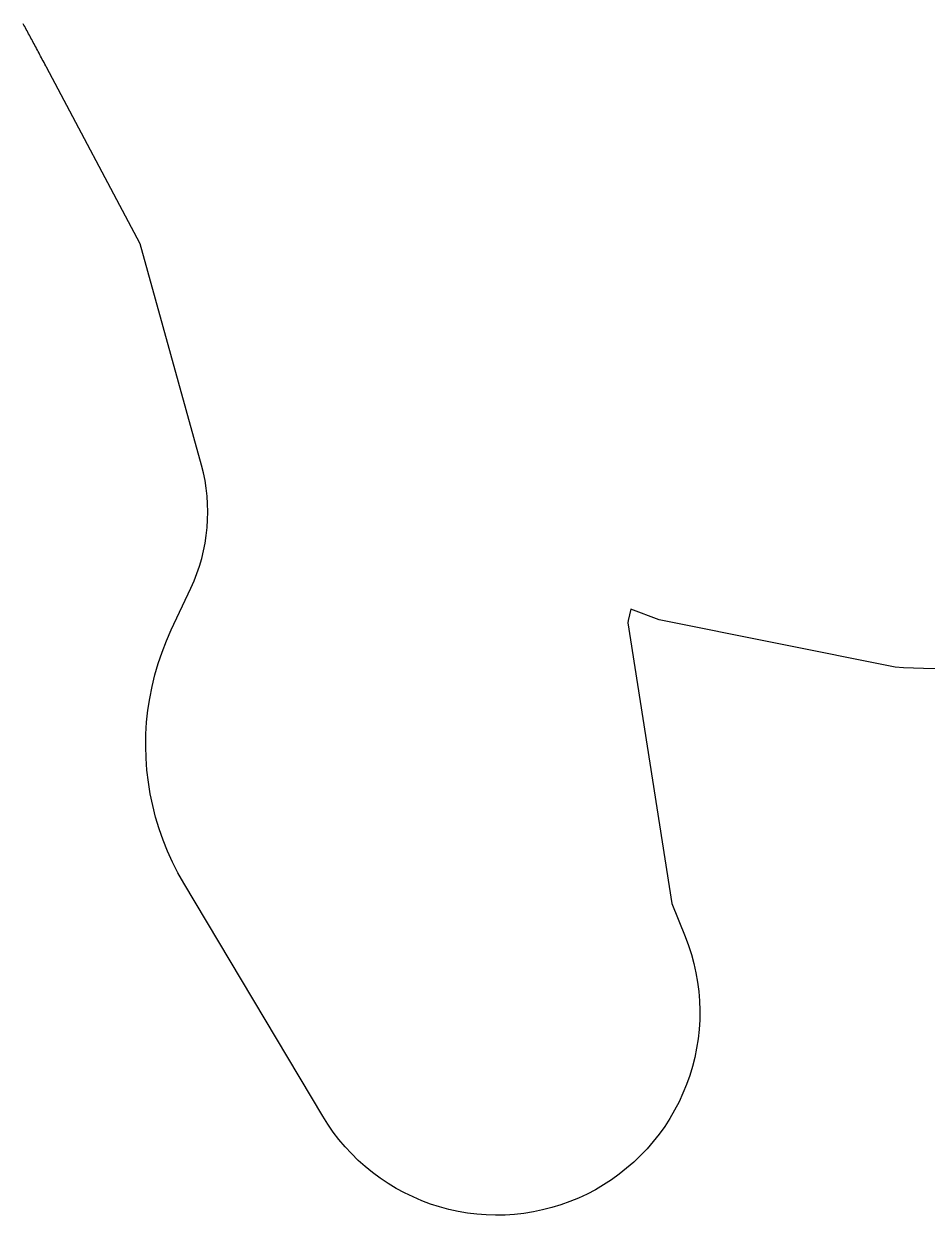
# Model space of a CAD drawing. Extents: x 2071991 to 2268989, y 436479 to 469629.
# Drawn here: x 2210726 to 2212061, y 438198 to 439960 of the extents above; entities that cross this region are included whole.
import ezdxf

# ---------------------------------------------------------------- set-up
doc = ezdxf.new("R2010")
doc.units = 0
doc.layers.add('approx_PSA', color=7, linetype='Continuous')

msp = doc.modelspace()

# ---------------------------------------------------------------- linework, layer by layer
at = {"layer": 'approx_PSA'}
for p, q in [((2210726.5, 439958), (2210725.4, 439960)), ((2210727.6, 439955.9), (2210726.5, 439958)), ((2210728.8, 439953.9), (2210727.6, 439955.9)), ((2210729.9, 439951.8), (2210728.8, 439953.9)), ((2210731, 439949.6), (2210729.9, 439951.8)), ((2210732.2, 439947.6), (2210731, 439949.6)), ((2210733.3, 439945.4), (2210732.2, 439947.6)), ((2210734.5, 439943.3), (2210733.3, 439945.4)), ((2210735.6, 439941.1), (2210734.5, 439943.3)), ((2210736.8, 439938.9), (2210735.6, 439941.1)), ((2210737.9, 439936.9), (2210736.8, 439938.9)), ((2210739.1, 439934.7), (2210737.9, 439936.9)), ((2210740.3, 439932.4), (2210739.1, 439934.7)), ((2210741.5, 439930.2), (2210740.3, 439932.4)), ((2210742.7, 439928), (2210741.5, 439930.2)), ((2210743.8, 439925.8), (2210742.7, 439928)), ((2210745, 439923.5), (2210743.8, 439925.8)), ((2210746.3, 439921.2), (2210745, 439923.5)), ((2210747.5, 439919), (2210746.3, 439921.2)), ((2210748.7, 439916.7), (2210747.5, 439919)), ((2210749.9, 439914.4), (2210748.7, 439916.7)), ((2210751.1, 439912.1), (2210749.9, 439914.4)), ((2210752.3, 439909.9), (2210751.1, 439912.1)), ((2210753.6, 439907.5), (2210752.3, 439909.9)), ((2210754.8, 439905.1), (2210753.6, 439907.5)), ((2210756.1, 439902.8), (2210754.8, 439905.1)), ((2210757.3, 439900.4), (2210756.1, 439902.8)), ((2210758.6, 439898.1), (2210757.3, 439900.4)), ((2210759.8, 439895.7), (2210758.6, 439898.1)), ((2210898.3, 439634.8), (2210759.8, 439895.7)), ((2210759.8, 439895.7), (2210759.8, 439895.7)), ((2210989.1, 439307.5), (2210898.3, 439634.8)), ((2210991.9, 439296.2), (2210989.1, 439307.5)), ((2210994.2, 439284.8), (2210991.9, 439296.2)), ((2210996, 439273.3), (2210994.2, 439284.8)), ((2210997.3, 439261.7), (2210996, 439273.3)), ((2210998.1, 439250.1), (2210997.3, 439261.7)), ((2210998.4, 439238.5), (2210998.1, 439250.1)), ((2210998.1, 439226.8), (2210998.4, 439238.5)), ((2210996.1, 439203.6), (2210997.4, 439215.2)), ((2210997.4, 439215.2), (2210998.1, 439226.8)), ((2210994.4, 439192.1), (2210996.1, 439203.6)), ((2210989.3, 439169.4), (2210992.1, 439180.7)), ((2210992.1, 439180.7), (2210994.4, 439192.1)), ((2210986.1, 439158.2), (2210989.3, 439169.4)), ((2210978.1, 439136.4), (2210982.3, 439147.2)), ((2210982.3, 439147.2), (2210986.1, 439158.2)), ((2210973.4, 439125.7), (2210978.1, 439136.4)), ((2210944.3, 439063.7), (2210973.4, 439125.7)), ((2211623.9, 439094.6), (2211620.1, 439077.9)), ((2211666, 439078.7), (2211623.9, 439094.6)), ((2211620.1, 439077.9), (2211619.5, 439074.4)), ((2211619.5, 439074.4), (2211684.5, 438659.4)), ((2212015.1, 439008.7), (2211666, 439078.7)), ((2210937.1, 439047.4), (2210944.3, 439063.7)), ((2210930.7, 439030.9), (2210937.1, 439047.4)), ((2210925, 439014.1), (2210930.7, 439030.9)), ((2210920.1, 438997.1), (2210925, 439014.1)), ((2212027.2, 439007.9), (2212015.1, 439008.7)), ((2212056.9, 439006.6), (2212027.2, 439007.9)), ((2212086.7, 439006), (2212056.9, 439006.6)), ((2210915.9, 438979.9), (2210920.1, 438997.1)), ((2210912.5, 438962.5), (2210915.9, 438979.9)), ((2210909.8, 438944.9), (2210912.5, 438962.5)), ((2210907.9, 438927.3), (2210909.8, 438944.9)), ((2210906.9, 438909.6), (2210907.9, 438927.3)), ((2210906.6, 438891.8), (2210906.9, 438909.6)), ((2210907, 438874.1), (2210906.6, 438891.8)), ((2210908.3, 438856.4), (2210907, 438874.1)), ((2210910.4, 438838.8), (2210908.3, 438856.4)), ((2210913.2, 438821.3), (2210910.4, 438838.8)), ((2210916.8, 438804), (2210913.2, 438821.3)), ((2210921.2, 438786.8), (2210916.8, 438804)), ((2210926.3, 438769.8), (2210921.2, 438786.8)), ((2210932.2, 438753.1), (2210926.3, 438769.8)), ((2210938.8, 438736.6), (2210932.2, 438753.1)), ((2210946.2, 438720.5), (2210938.8, 438736.6)), ((2210954.2, 438704.7), (2210946.2, 438720.5)), ((2210962.9, 438689.2), (2210954.2, 438704.7)), ((2211168.3, 438344.7), (2210962.9, 438689.2)), ((2211684.5, 438659.4), (2211704.3, 438610.3)), ((2211704.3, 438610.3), (2211709.2, 438597.2)), ((2211709.2, 438597.2), (2211713.5, 438583.9)), ((2211713.5, 438583.9), (2211717.2, 438570.4)), ((2211717.2, 438570.4), (2211720.2, 438556.7)), ((2211720.2, 438556.7), (2211722.6, 438542.9)), ((2211722.6, 438542.9), (2211724.4, 438529.1)), ((2211724.4, 438529.1), (2211725.5, 438515.1)), ((2211725.5, 438515.1), (2211726, 438501.1)), ((2211726, 438501.1), (2211725.8, 438487.1)), ((2211725.8, 438487.1), (2211724.9, 438473.1)), ((2211723.4, 438459.2), (2211721.3, 438445.4)), ((2211724.9, 438473.1), (2211723.4, 438459.2)), ((2211721.3, 438445.4), (2211718.5, 438431.6)), ((2211718.5, 438431.6), (2211715.1, 438418.1)), ((2211711, 438404.7), (2211706.3, 438391.5)), ((2211715.1, 438418.1), (2211711, 438404.7)), ((2211706.3, 438391.5), (2211701, 438378.5)), ((2211701, 438378.5), (2211695.2, 438365.9)), ((2211688.7, 438353.4), (2211681.6, 438341.3)), ((2211695.2, 438365.9), (2211688.7, 438353.4)), ((2211175.7, 438332.8), (2211168.3, 438344.7)), ((2211681.6, 438341.3), (2211674, 438329.6)), ((2211183.8, 438321.3), (2211175.7, 438332.8)), ((2211192.3, 438310.2), (2211183.8, 438321.3)), ((2211665.9, 438318.2), (2211657.2, 438307.2)), ((2211674, 438329.6), (2211665.9, 438318.2)), ((2211201.3, 438299.5), (2211192.3, 438310.2)), ((2211210.8, 438289.3), (2211201.3, 438299.5)), ((2211657.2, 438307.2), (2211648.1, 438296.6)), ((2211220.8, 438279.4), (2211210.8, 438289.3)), ((2211638.4, 438286.5), (2211628.3, 438276.8)), ((2211648.1, 438296.6), (2211638.4, 438286.5)), ((2211231.2, 438270.1), (2211220.8, 438279.4)), ((2211242.1, 438261.3), (2211231.2, 438270.1)), ((2211617.7, 438267.6), (2211606.8, 438258.9)), ((2211628.3, 438276.8), (2211617.7, 438267.6)), ((2211253.3, 438253), (2211242.1, 438261.3)), ((2211265, 438245.2), (2211253.3, 438253)), ((2211595.4, 438250.7), (2211583.7, 438243.1)), ((2211606.8, 438258.9), (2211595.4, 438250.7)), ((2211276.9, 438237.9), (2211265, 438245.2)), ((2211289.3, 438231.3), (2211276.9, 438237.9)), ((2211301.9, 438225.2), (2211289.3, 438231.3)), ((2211559.2, 438229.5), (2211546.5, 438223.6)), ((2211571.6, 438236), (2211559.2, 438229.5)), ((2211583.7, 438243.1), (2211571.6, 438236)), ((2211314.8, 438219.7), (2211301.9, 438225.2)), ((2211327.9, 438214.8), (2211314.8, 438219.7)), ((2211341.2, 438210.5), (2211327.9, 438214.8)), ((2211354.7, 438206.9), (2211341.2, 438210.5)), ((2211520.4, 438213.5), (2211507, 438209.5)), ((2211533.6, 438218.3), (2211520.4, 438213.5)), ((2211546.5, 438223.6), (2211533.6, 438218.3)), ((2211368.4, 438203.9), (2211354.7, 438206.9)), ((2211382.2, 438201.5), (2211368.4, 438203.9)), ((2211396.1, 438199.8), (2211382.2, 438201.5)), ((2211410, 438198.7), (2211396.1, 438199.8)), ((2211424, 438198.3), (2211410, 438198.7)), ((2211438, 438198.5), (2211424, 438198.3)), ((2211452, 438199.4), (2211438, 438198.5)), ((2211465.9, 438201), (2211452, 438199.4)), ((2211479.8, 438203.2), (2211465.9, 438201)), ((2211493.4, 438206), (2211479.8, 438203.2)), ((2211507, 438209.5), (2211493.4, 438206))]:
    msp.add_line(p, q, dxfattribs=at)

doc.saveas('drawing.dxf')
